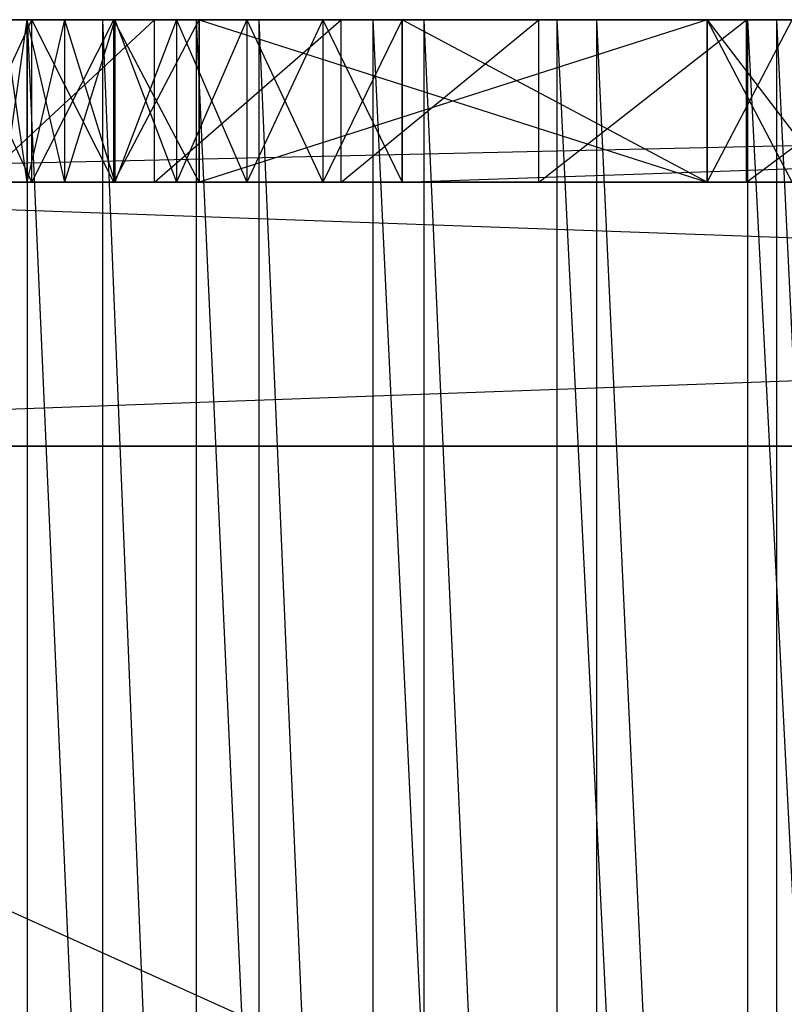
# Model space of a CAD drawing. Extents: x -125 to 125, y -143 to 0.
# Tile 294 of 406: x -13.58 to -9.82, y -4.85 to 0. Entities that reach past the tile are written whole.
import ezdxf

# ---------------------------------------------------------------- set-up
doc = ezdxf.new("R2010")
doc.units = 0
doc.header["$LTSCALE"] = 25.4
doc.layers.get('0').update_dxf_attribs({"linetype": 'CONTINUOUS'})

# ---------------------------------------------------------------- blocks, each defined once
blk = doc.blocks.new('NL2500027000_STL_3')
at = {"color": 0}
for p, q in [((-15.7602, 0, -12.3132), (13.3629, 0, -52.0889)), ((13.1142, 0, -51.7858), (-15.7602, 0, -12.3132)), ((-15.7602, 0, -12.3132), (12.0902, 0, -51.2384)), ((12.8111, 0, -51.5371), (-15.7602, 0, -12.3132)), ((13.1142, 0, -51.7858), (-15.7602, 0, -12.3132)), ((12.8111, 0, -51.5371), (-15.7602, 0, -12.3132)), ((12.4654, 0, -51.3522), (-15.7602, 0, -12.3132)), ((12.4654, 0, -51.3522), (-15.7602, 0, -12.3132)), ((-15.7602, 0, -12.3132), (12.0902, 0, -51.2384)), ((-12.9198, 0, -13.2411), (-15.7602, 0, -12.3132)), ((-12.9198, 0, -13.2411), (-15.7602, 0, -12.3132)), ((-12.0011, 0, -14.0792), (-15.7602, 0, -12.3132)), ((-12.0011, 0, -14.0792), (-15.7602, 0, -12.3132)), ((-15.7602, 0, -12.3132), (13.3629, 0, -52.0889)), ((-13.1142, 0, -51.7858), (-17.7, 0, -9.3118)), ((-17.7, 0, -9.3118), (-12.8111, 0, -51.5371)), ((-13.1142, 0, -51.7858), (-17.7, 0, -9.3118)), ((-13.3629, 0, -52.0889), (-17.7, 0, -9.3118)), ((-13.3629, 0, -52.0889), (-17.7, 0, -9.3118)), ((-13.5478, 0, -52.4346), (-17.7, 0, -9.3118)), ((-12.0902, 0, -51.2384), (-17.7, 0, -9.3118)), ((-12.0902, 0, -51.2384), (-17.7, 0, -9.3118)), ((-12.4654, 0, -51.3522), (-17.7, 0, -9.3118)), ((-12.4654, 0, -51.3522), (-17.7, 0, -9.3118)), ((-17.7, 0, -9.3118), (-12.8111, 0, -51.5371)), ((-17.7, 0, -78.2), (-13.1194, 0, -74.8087)), ((-12.7, 0, -74.85), (-17.7, 0, -78.2)), ((-13.5478, 0, -52.4346), (-17.7, 0, -9.3118)), ((-13.5228, 0, -74.6863), (-17.7, 0, -78.2)), ((-13.5228, 0, -74.6863), (-17.7, 0, -78.2)), ((-17.7, 0, -78.2), (-13.1194, 0, -74.8087)), ((-10.2, 0, -74.85), (-17.7, 0, -78.2)), ((-12.7, 0, -74.85), (-17.7, 0, -78.2)), ((-10.2, 0, -74.85), (-17.7, 0, -78.2)), ((-9.7806, 0, -74.8087), (-17.7, 0, -78.2)), ((-9.7806, 0, -74.8087), (-17.7, 0, -78.2)), ((17.7, 0, -78.2), (-17.7, 0, -78.2)), ((17.7, 0, -78.2), (-17.7, 0, -78.2)), ((17.7, 0, -78.2), (-17.7, -0.8, -78.2)), ((17.7, 0, -78.2), (-17.7, -0.8, -78.2)), ((-11.7, 0, -51.2), (-17.1135, 0, -10.3503)), ((-11.7, 0, -51.2), (-17.1135, 0, -10.3503)), ((-12.0902, 0, -51.2384), (-17.1135, 0, -10.3503)), ((-12.0902, 0, -51.2384), (-17.1135, 0, -10.3503)), ((12.0902, 0, -51.2384), (-16.4661, 0, -11.3519)), ((11.7, 0, -51.2), (-16.4661, 0, -11.3519)), ((12.0902, 0, -51.2384), (-16.4661, 0, -11.3519)), ((11.7, 0, -51.2), (-16.4661, 0, -11.3519)), ((-11.7, 0, -51.2), (-16.4661, 0, -11.3519)), ((-11.7, 0, -51.2), (-16.4661, 0, -11.3519)), ((-15.0821, 0, 13.135), (-13.1754, 0, 12.9869)), ((-15.0821, 0, 13.135), (-13.1754, 0, 12.9869)), ((-13.5456, 0, 14.7145), (-14.3357, 0, 13.9459)), ((-14.3357, 0, 13.9459), (-13.1754, 0, 12.9869)), ((-14.3357, 0, 13.9459), (-13.1754, 0, 12.9869)), ((-14.3357, 0, 13.9459), (-12.4053, 0, 13.7244)), ((-14.3357, 0, 13.9459), (-12.4053, 0, 13.7244)), ((-13.5456, 0, 14.7145), (-14.3357, 0, 13.9459)), ((-13.5478, 0, -66.8154), (-14.2203, 0, -71.1797)), ((-13.3629, 0, -67.1611), (-14.2203, 0, -71.1797)), ((-13.5478, 0, -66.8154), (-14.2203, 0, -71.1797)), ((-13.3629, 0, -67.1611), (-14.2203, 0, -71.1797)), ((-13.1142, 0, -67.4642), (-14.2203, 0, -71.1797)), ((-13.1142, 0, -67.4642), (-14.2203, 0, -71.1797)), ((-12.8111, 0, -67.7129), (-14.2203, 0, -71.1797)), ((-12.8111, 0, -67.7129), (-14.2203, 0, -71.1797)), ((-13.9017, 0, 12.2062), (-13.1754, 0, 12.9869)), ((-13.9017, 0, 12.2062), (-13.1754, 0, 12.9869)), ((-13.5228, 0, -70.7137), (-13.8945, 0, -70.9123)), ((-13.8945, 0, -70.9123), (-12.8111, 0, -67.7129)), ((-13.8945, 0, -70.9123), (-12.8111, 0, -67.7129)), ((-13.8945, 0, -74.4877), (-13.5228, 0, -74.6863)), ((-13.5228, -0.8, -70.7137), (-13.8945, 0, -70.9123)), ((-13.5228, 0, -70.7137), (-13.8945, 0, -70.9123)), ((-13.5228, -0.8, -70.7137), (-13.8945, 0, -70.9123)), ((-13.8945, -0.8, -74.4877), (-13.5228, 0, -74.6863)), ((-13.8945, 0, -74.4877), (-13.5228, 0, -74.6863)), ((-13.8945, -0.8, -74.4877), (-13.5228, 0, -74.6863)), ((-13.7801, 0, -12.3433), (-12.9198, 0, -13.2411)), ((-13.7801, -0.8, -12.3433), (-12.9198, 0, -13.2411)), ((-13.7801, 0, -12.3433), (-12.9198, 0, -13.2411)), ((-13.7801, -0.8, -12.3433), (-12.9198, 0, -13.2411)), ((-13.6616, 0, -66.4402), (-13.5478, 0, -66.8154)), ((-13.5478, 0, -52.4346), (-13.6616, 0, -52.8098)), ((-13.5478, 0, -66.8154), (-13.6616, -0.8, -66.4402)), ((-13.5478, 0, -66.8154), (-13.6616, -0.8, -66.4402)), ((-13.6616, 0, -66.4402), (-13.5478, 0, -66.8154)), ((-13.6616, 0, -52.8098), (-13.5478, -0.8, -52.4346)), ((-13.6616, 0, -52.8098), (-13.5478, -0.8, -52.4346)), ((-13.5478, 0, -52.4346), (-13.6616, 0, -52.8098)), ((-13.3629, 0, -52.0889), (-13.5478, 0, -52.4346)), ((-13.5478, 0, -66.8154), (-13.3629, 0, -67.1611)), ((-13.3629, 0, -67.1611), (-13.5478, -0.8, -66.8154)), ((-13.3629, 0, -67.1611), (-13.5478, -0.8, -66.8154)), ((-13.5478, 0, -66.8154), (-13.3629, 0, -67.1611)), ((-13.5478, 0, -66.8154), (-13.5478, -0.8, -66.8154)), ((-13.5478, 0, -66.8154), (-13.5478, -0.8, -66.8154)), ((-13.5478, 0, -52.4346), (-13.5478, -0.8, -52.4346)), ((-13.5478, 0, -52.4346), (-13.5478, -0.8, -52.4346)), ((-13.5478, 0, -52.4346), (-13.3629, -0.8, -52.0889)), ((-13.5478, 0, -52.4346), (-13.3629, -0.8, -52.0889)), ((-13.3629, 0, -52.0889), (-13.5478, 0, -52.4346)), ((-12.7145, 0, 15.4383), (-13.5456, 0, 14.7145)), ((-13.5456, 0, 14.7145), (-12.7145, -19, 15.4383)), ((-13.5456, 0, 14.7145), (-12.7145, -19, 15.4383)), ((-13.5456, 0, 14.7145), (-13.5456, -19, 14.7145)), ((-13.5456, 0, 14.7145), (-13.5456, -19, 14.7145)), ((-13.5456, 0, 14.7145), (-12.4053, 0, 13.7244)), ((-13.5456, 0, 14.7145), (-12.4053, 0, 13.7244)), ((-13.5456, 0, 14.7145), (-11.594, 0, 14.4163)), ((-13.5456, 0, 14.7145), (-11.594, 0, 14.4163)), ((-12.7145, 0, 15.4383), (-13.5456, 0, 14.7145)), ((-13.1194, 0, -70.5913), (-13.5228, 0, -70.7137)), ((-13.5228, 0, -70.7137), (-12.4654, 0, -67.8978)), ((-13.5228, 0, -70.7137), (-12.4654, 0, -67.8978)), ((-13.5228, 0, -70.7137), (-12.8111, 0, -67.7129)), ((-13.5228, 0, -70.7137), (-12.8111, 0, -67.7129)), ((-13.5228, 0, -74.6863), (-13.1194, 0, -74.8087)), ((-13.1194, -0.8, -70.5913), (-13.5228, 0, -70.7137)), ((-13.1194, 0, -70.5913), (-13.5228, 0, -70.7137)), ((-13.1194, -0.8, -70.5913), (-13.5228, 0, -70.7137)), ((-13.5228, -0.8, -70.7137), (-13.5228, 0, -70.7137)), ((-13.5228, -0.8, -70.7137), (-13.5228, 0, -70.7137)), ((-13.5228, -0.8, -74.6863), (-13.5228, 0, -74.6863)), ((-13.5228, -0.8, -74.6863), (-13.5228, 0, -74.6863)), ((-13.5228, -0.8, -74.6863), (-13.1194, 0, -74.8087)), ((-13.5228, 0, -74.6863), (-13.1194, 0, -74.8087)), ((-13.5228, -0.8, -74.6863), (-13.1194, 0, -74.8087)), ((-13.1142, 0, -51.7858), (-13.3629, 0, -52.0889)), ((-13.3629, 0, -67.1611), (-13.1142, 0, -67.4642)), ((-13.1142, 0, -67.4642), (-13.3629, -0.8, -67.1611)), ((-13.1142, 0, -67.4642), (-13.3629, -0.8, -67.1611)), ((-13.3629, 0, -67.1611), (-13.1142, 0, -67.4642)), ((-13.3629, 0, -67.1611), (-13.3629, -0.8, -67.1611)), ((-13.3629, 0, -67.1611), (-13.3629, -0.8, -67.1611)), ((-13.3629, 0, -52.0889), (-13.3629, -0.8, -52.0889)), ((-13.3629, 0, -52.0889), (-13.3629, -0.8, -52.0889)), ((-13.3629, 0, -52.0889), (-13.1142, -0.8, -51.7858)), ((-13.3629, 0, -52.0889), (-13.1142, -0.8, -51.7858)), ((-13.1142, 0, -51.7858), (-13.3629, 0, -52.0889)), ((-13.1754, 0, 12.9869), (-13.1754, -19, 12.9869)), ((-13.1754, 0, 12.9869), (-13.1754, -19, 12.9869)), ((-13.1754, 0, 12.9869), (-12.4053, -19, 13.7244)), ((-13.1754, 0, 12.9869), (-12.4053, -19, 13.7244)), ((-13.1754, 0, 12.9869), (-12.4053, 0, 13.7244)), ((-13.1754, 0, 12.9869), (-12.4053, 0, 13.7244)), ((-13.1194, 0, -74.8087), (-12.7, 0, -74.85)), ((-12.7, 0, -70.55), (-13.1194, 0, -70.5913)), ((-13.1194, 0, -70.5913), (-12.4654, 0, -67.8978)), ((-13.1194, 0, -70.5913), (-12.4654, 0, -67.8978)), ((-12.7, -0.8, -70.55), (-13.1194, 0, -70.5913)), ((-12.7, 0, -70.55), (-13.1194, 0, -70.5913)), ((-12.7, -0.8, -70.55), (-13.1194, 0, -70.5913)), ((-13.1194, -0.8, -70.5913), (-13.1194, 0, -70.5913)), ((-13.1194, -0.8, -70.5913), (-13.1194, 0, -70.5913)), ((-13.1194, -0.8, -74.8087), (-13.1194, 0, -74.8087)), ((-13.1194, -0.8, -74.8087), (-13.1194, 0, -74.8087)), ((-13.1194, -0.8, -74.8087), (-12.7, 0, -74.85)), ((-13.1194, 0, -74.8087), (-12.7, 0, -74.85)), ((-13.1194, -0.8, -74.8087), (-12.7, 0, -74.85)), ((-12.8111, 0, -51.5371), (-13.1142, 0, -51.7858)), ((-13.1142, 0, -67.4642), (-12.8111, 0, -67.7129)), ((-12.8111, 0, -67.7129), (-13.1142, -0.8, -67.4642)), ((-12.8111, 0, -67.7129), (-13.1142, -0.8, -67.4642)), ((-13.1142, 0, -67.4642), (-12.8111, 0, -67.7129)), ((-13.1142, 0, -67.4642), (-13.1142, -0.8, -67.4642)), ((-13.1142, 0, -67.4642), (-13.1142, -0.8, -67.4642)), ((-13.1142, 0, -51.7858), (-13.1142, -0.8, -51.7858)), ((-13.1142, 0, -51.7858), (-13.1142, -0.8, -51.7858)), ((-13.1142, 0, -51.7858), (-12.8111, -0.8, -51.5371)), ((-13.1142, 0, -51.7858), (-12.8111, -0.8, -51.5371)), ((-12.8111, 0, -51.5371), (-13.1142, 0, -51.7858)), ((-12.9198, 0, -13.2411), (-12.0011, 0, -14.0792)), ((-12.9198, -0.8, -13.2411), (-12.9198, 0, -13.2411)), ((-12.9198, -0.8, -13.2411), (-12.9198, 0, -13.2411)), ((-12.9198, -0.8, -13.2411), (-12.0011, 0, -14.0792)), ((-12.9198, 0, -13.2411), (-12.0011, 0, -14.0792)), ((-12.9198, -0.8, -13.2411), (-12.0011, 0, -14.0792)), ((-12.4654, 0, -51.3522), (-12.8111, 0, -51.5371)), ((-12.8111, 0, -67.7129), (-12.4654, 0, -67.8978)), ((-12.4654, 0, -67.8978), (-12.8111, -0.8, -67.7129)), ((-12.4654, 0, -67.8978), (-12.8111, -0.8, -67.7129)), ((-12.8111, 0, -67.7129), (-12.4654, 0, -67.8978)), ((-12.8111, 0, -67.7129), (-12.8111, -0.8, -67.7129)), ((-12.8111, 0, -67.7129), (-12.8111, -0.8, -67.7129)), ((-12.8111, 0, -51.5371), (-12.8111, -0.8, -51.5371)), ((-12.8111, 0, -51.5371), (-12.8111, -0.8, -51.5371)), ((-12.8111, 0, -51.5371), (-12.4654, -0.8, -51.3522)), ((-12.8111, 0, -51.5371), (-12.4654, -0.8, -51.3522)), ((-12.4654, 0, -51.3522), (-12.8111, 0, -51.5371)), ((-11.8447, 0, 16.1153), (-12.7145, 0, 15.4383)), ((-12.7145, 0, 15.4383), (-11.8447, -19, 16.1153)), ((-12.7145, 0, 15.4383), (-11.8447, -19, 16.1153)), ((-12.7145, 0, 15.4383), (-12.7145, -19, 15.4383)), ((-12.7145, 0, 15.4383), (-12.7145, -19, 15.4383)), ((-12.7145, 0, 15.4383), (-11.594, 0, 14.4163)), ((-12.7145, 0, 15.4383), (-11.594, 0, 14.4163)), ((-12.7145, 0, 15.4383), (-10.7442, 0, 15.0603)), ((-12.7145, 0, 15.4383), (-10.7442, 0, 15.0603)), ((-11.8447, 0, 16.1153), (-12.7145, 0, 15.4383)), ((-12.4654, 0, -67.8978), (-12.7, 0, -70.55)), ((-12.7, 0, -74.85), (-10.2, 0, -74.85)), ((-12.0902, 0, -68.0116), (-12.7, 0, -70.55)), ((-12.4654, 0, -67.8978), (-12.7, 0, -70.55)), ((-12.0902, 0, -68.0116), (-12.7, 0, -70.55)), ((-11.7, 0, -68.05), (-12.7, 0, -70.55)), ((-11.7, 0, -68.05), (-12.7, 0, -70.55)), ((-10.2, 0, -70.55), (-12.7, 0, -70.55)), ((-12.7, 0, -70.55), (-12.7, -0.8, -70.55)), ((-12.7, -0.8, -74.85), (-12.7, 0, -74.85)), ((-10.2, 0, -70.55), (-12.7, 0, -70.55)), ((-10.2, 0, -70.55), (-12.7, -0.8, -70.55)), ((-12.7, 0, -70.55), (-12.7, -0.8, -70.55)), ((-10.2, 0, -70.55), (-12.7, -0.8, -70.55)), ((-12.7, 0, -74.85), (-10.2, 0, -74.85)), ((-12.7, 0, -74.85), (-10.2, -0.8, -74.85)), ((-12.7, 0, -74.85), (-10.2, -0.8, -74.85)), ((-12.7, -0.8, -74.85), (-12.7, 0, -74.85)), ((-12.0902, 0, -51.2384), (-12.4654, 0, -51.3522)), ((-12.4654, 0, -67.8978), (-12.0902, 0, -68.0116)), ((-12.0902, 0, -68.0116), (-12.4654, -0.8, -67.8978)), ((-12.0902, 0, -68.0116), (-12.4654, -0.8, -67.8978)), ((-12.4654, 0, -67.8978), (-12.0902, 0, -68.0116)), ((-12.4654, 0, -67.8978), (-12.4654, -0.8, -67.8978)), ((-12.4654, 0, -67.8978), (-12.4654, -0.8, -67.8978)), ((-12.4654, 0, -51.3522), (-12.4654, -0.8, -51.3522)), ((-12.4654, 0, -51.3522), (-12.4654, -0.8, -51.3522)), ((-12.4654, 0, -51.3522), (-12.0902, -0.8, -51.2384)), ((-12.4654, 0, -51.3522), (-12.0902, -0.8, -51.2384)), ((-12.0902, 0, -51.2384), (-12.4654, 0, -51.3522)), ((-12.4053, 0, 13.7244), (-12.4053, -19, 13.7244)), ((-12.4053, 0, 13.7244), (-12.4053, -19, 13.7244)), ((-12.4053, 0, 13.7244), (-11.594, -19, 14.4163)), ((-12.4053, 0, 13.7244), (-11.594, -19, 14.4163)), ((-12.4053, 0, 13.7244), (-11.594, 0, 14.4163)), ((-12.4053, 0, 13.7244), (-11.594, 0, 14.4163)), ((-11.7, 0, -51.2), (-12.0902, 0, -51.2384)), ((-12.0902, 0, -68.0116), (-11.7, 0, -68.05)), ((-11.7, 0, -68.05), (-12.0902, -0.8, -68.0116)), ((-11.7, 0, -68.05), (-12.0902, -0.8, -68.0116)), ((-12.0902, 0, -68.0116), (-11.7, 0, -68.05)), ((-12.0902, 0, -68.0116), (-12.0902, -0.8, -68.0116)), ((-12.0902, 0, -68.0116), (-12.0902, -0.8, -68.0116)), ((-12.0902, 0, -51.2384), (-12.0902, -0.8, -51.2384)), ((-12.0902, 0, -51.2384), (-12.0902, -0.8, -51.2384)), ((-12.0902, 0, -51.2384), (-11.7, -0.8, -51.2)), ((-12.0902, 0, -51.2384), (-11.7, -0.8, -51.2)), ((-11.7, 0, -51.2), (-12.0902, 0, -51.2384)), ((-12.0011, 0, -14.0792), (13.3629, 0, -52.0889)), ((-12.0011, 0, -14.0792), (13.3629, 0, -52.0889)), ((-12.0011, 0, -14.0792), (-11.0282, 0, -14.8535)), ((-12.0011, -0.8, -14.0792), (-12.0011, 0, -14.0792)), ((-12.0011, -0.8, -14.0792), (-12.0011, 0, -14.0792)), ((-12.0011, -0.8, -14.0792), (-11.0282, 0, -14.8535)), ((-12.0011, 0, -14.0792), (-11.0282, 0, -14.8535)), ((-12.0011, -0.8, -14.0792), (-11.0282, 0, -14.8535)), ((-10.939, 0, 16.7433), (-11.8447, 0, 16.1153)), ((-11.8447, 0, 16.1153), (-10.939, -19, 16.7433)), ((-11.8447, 0, 16.1153), (-10.939, -19, 16.7433)), ((-11.8447, 0, 16.1153), (-11.8447, -19, 16.1153)), ((-11.8447, 0, 16.1153), (-11.8447, -19, 16.1153)), ((-11.8447, 0, 16.1153), (-10.7442, 0, 15.0603)), ((-11.8447, 0, 16.1153), (-10.7442, 0, 15.0603)), ((-11.8447, 0, 16.1153), (-9.8587, 0, 15.6543)), ((-11.8447, 0, 16.1153), (-9.8587, 0, 15.6543)), ((-10.939, 0, 16.7433), (-11.8447, 0, 16.1153)), ((11.7, 0, -51.2), (-11.7, 0, -51.2)), ((-11.7, 0, -68.05), (-10.2, 0, -70.55)), ((-11.7, 0, -68.05), (-10.2, 0, -70.55)), ((-11.7, 0, -68.05), (-10.2, 0, -68.05)), ((-11.7, -0.8, -51.2), (11.7, 0, -51.2)), ((-11.7, -0.8, -51.2), (11.7, 0, -51.2)), ((-11.7, -0.8, -51.2), (-11.7, 0, -51.2)), ((11.7, 0, -51.2), (-11.7, 0, -51.2)), ((-10.2, -0.8, -68.05), (-11.7, 0, -68.05)), ((-11.7, 0, -68.05), (-11.7, -0.8, -68.05)), ((-10.2, -0.8, -68.05), (-11.7, 0, -68.05)), ((-11.7, 0, -68.05), (-10.2, 0, -68.05)), ((-11.7, 0, -68.05), (-11.7, -0.8, -68.05)), ((-11.7, -0.8, -51.2), (-11.7, 0, -51.2)), ((-11.594, 0, 14.4163), (-11.594, -19, 14.4163)), ((-11.594, 0, 14.4163), (-11.594, -19, 14.4163)), ((-11.594, 0, 14.4163), (-10.7442, -19, 15.0603)), ((-11.594, 0, 14.4163), (-10.7442, -19, 15.0603)), ((-11.594, 0, 14.4163), (-10.7442, 0, 15.0603)), ((-11.594, 0, 14.4163), (-10.7442, 0, 15.0603)), ((-11.0282, 0, -14.8535), (13.3629, 0, -52.0889)), ((-11.0282, 0, -14.8535), (13.3629, 0, -52.0889)), ((-11.0282, 0, -14.8535), (-10.0055, 0, -15.5608)), ((-11.0282, -0.8, -14.8535), (-11.0282, 0, -14.8535)), ((-11.0282, -0.8, -14.8535), (-11.0282, 0, -14.8535)), ((-11.0282, -0.8, -14.8535), (-10.0055, 0, -15.5608)), ((-11.0282, 0, -14.8535), (-10.0055, 0, -15.5608)), ((-11.0282, -0.8, -14.8535), (-10.0055, 0, -15.5608)), ((-10, 0, 17.3205), (-10.939, 0, 16.7433)), ((-10.939, 0, 16.7433), (-10, -19, 17.3205)), ((-10.939, 0, 16.7433), (-10, -19, 17.3205)), ((-10.939, 0, 16.7433), (-10.939, -19, 16.7433)), ((-10.939, 0, 16.7433), (-10.939, -19, 16.7433)), ((-10.939, 0, 16.7433), (-9.8587, 0, 15.6543)), ((-10.939, 0, 16.7433), (-9.8587, 0, 15.6543)), ((-10.939, 0, 16.7433), (-8.9405, 0, 16.1962)), ((-10.939, 0, 16.7433), (-8.9405, 0, 16.1962)), ((-10, 0, 17.3205), (-10.939, 0, 16.7433)), ((-10.7442, 0, 15.0603), (-10.7442, -19, 15.0603)), ((-10.7442, 0, 15.0603), (-10.7442, -19, 15.0603)), ((-10.7442, 0, 15.0603), (-9.8587, -19, 15.6543)), ((-10.7442, 0, 15.0603), (-9.8587, -19, 15.6543)), ((-10.7442, 0, 15.0603), (-9.8587, 0, 15.6543)), ((-10.7442, 0, 15.0603), (-9.8587, 0, 15.6543)), ((-10.2, 0, -74.85), (-9.7806, 0, -74.8087)), ((-10.2, 0, -68.05), (-10.2, 0, -70.55)), ((-10.2, 0, -68.05), (-10.2, 0, -70.55)), ((-10.2, 0, -68.05), (-9.7806, 0, -70.5913)), ((-9.7806, 0, -70.5913), (-10.2, 0, -70.55)), ((-10.2, 0, -68.05), (-9.7806, 0, -70.5913)), ((-10.2, 0, -68.05), (-9.5893, 0, -68.0903)), ((-10.2, 0, -70.55), (-10.2, -0.8, -70.55)), ((-10.2, 0, -74.85), (-10.2, -0.8, -74.85)), ((-10.2, -0.8, -74.85), (-9.7806, 0, -74.8087)), ((-10.2, 0, -74.85), (-9.7806, 0, -74.8087)), ((-10.2, -0.8, -74.85), (-9.7806, 0, -74.8087)), ((-9.7806, -0.8, -70.5913), (-10.2, 0, -70.55)), ((-9.7806, 0, -70.5913), (-10.2, 0, -70.55)), ((-9.7806, -0.8, -70.5913), (-10.2, 0, -70.55)), ((-10.2, 0, -70.55), (-10.2, -0.8, -70.55)), ((-10.2, 0, -74.85), (-10.2, -0.8, -74.85)), ((-10.2, -0.8, -68.05), (-10.2, 0, -68.05)), ((-10.2, 0, -68.05), (-9.5893, 0, -68.0903)), ((-10.2, 0, -68.05), (-9.5893, -0.8, -68.0903)), ((-10.2, 0, -68.05), (-9.5893, -0.8, -68.0903)), ((-10.2, -0.8, -68.05), (-10.2, 0, -68.05)), ((-10.0055, 0, -15.5608), (-8.9376, 0, -16.1978)), ((13.3629, 0, -52.0889), (-10.0055, 0, -15.5608)), ((13.3629, 0, -52.0889), (-10.0055, 0, -15.5608)), ((-10.0055, -0.8, -15.5608), (-10.0055, 0, -15.5608)), ((-10.0055, -0.8, -15.5608), (-10.0055, 0, -15.5608)), ((-10.0055, -0.8, -15.5608), (-8.9376, 0, -16.1978)), ((-10.0055, 0, -15.5608), (-8.9376, 0, -16.1978)), ((-10.0055, -0.8, -15.5608), (-8.9376, 0, -16.1978)), ((-9.0307, 0, 17.8451), (-10, 0, 17.3205)), ((-10, 0, 17.3205), (-9.0307, -19, 17.8451)), ((-10, 0, 17.3205), (-9.0307, -19, 17.8451)), ((-10, 0, 17.3205), (-10, -19, 17.3205)), ((-10, 0, 17.3205), (-10, -19, 17.3205)), ((-10, 0, 17.3205), (-8.9405, 0, 16.1962)), ((-10, 0, 17.3205), (-8.9405, 0, 16.1962)), ((-10, 0, 17.3205), (-7.9925, 0, 16.6844)), ((-10, 0, 17.3205), (-7.9925, 0, 16.6844)), ((-9.0307, 0, 17.8451), (-10, 0, 17.3205)), ((-9.8587, 0, 15.6543), (-9.8587, -19, 15.6543)), ((-9.8587, 0, 15.6543), (-9.8587, -19, 15.6543)), ((-9.8587, 0, 15.6543), (-8.9405, -19, 16.1962)), ((-9.8587, 0, 15.6543), (-8.9405, -19, 16.1962)), ((-9.8587, 0, 15.6543), (-8.9405, 0, 16.1962)), ((-9.8587, 0, 15.6543), (-8.9405, 0, 16.1962)), ((-18.7, -2.1, -77.2), (17.4, -0.8, -77.2)), ((-18.7, -2.1, -77.2), (17.4, -0.8, -77.2)), ((-13.1194, -0.8, -74.8087), (-17.7, -0.8, -78.2)), ((-17.7, -0.8, -78.2), (-12.7, -0.8, -74.85)), ((-9.7806, -0.8, -74.8087), (-17.7, -0.8, -78.2)), ((-17.7, -0.8, -78.2), (17.7, -0.8, -78.2)), ((-9.7806, -0.8, -74.8087), (-17.7, -0.8, -78.2)), ((-10.2, -0.8, -74.85), (-17.7, -0.8, -78.2)), ((-10.2, -0.8, -74.85), (-17.7, -0.8, -78.2)), ((-17.7, -0.8, -78.2), (-12.7, -0.8, -74.85)), ((-13.5228, -0.8, -74.6863), (-17.7, -0.8, -78.2)), ((-13.1194, -0.8, -74.8087), (-17.7, -0.8, -78.2)), ((-13.5228, -0.8, -74.6863), (-17.7, -0.8, -78.2)), ((-17.7, -0.8, -78.2), (17.7, -0.8, -78.2)), ((17.4, -0.8, -78.2), (-17.4, -0.8, -78.2)), ((-17.4, -0.8, -78.2), (17.4, -0.8, -77.2)), ((-17.4, -0.8, -78.2), (17.4, -0.8, -77.2)), ((-17.4, -0.8, -77.2), (17.4, -0.8, -77.2)), ((-17.4, -0.8, -78.2), (18.7, -2.1, -78.2)), ((-17.4, -0.8, -78.2), (18.7, -2.1, -78.2)), ((17.4, -0.8, -78.2), (-17.4, -0.8, -78.2)), ((-17.4, -0.8, -77.2), (17.4, -0.8, -77.2)), ((-15.7602, -0.8, -12.3132), (-12.9198, -0.8, -13.2411)), ((-15.7602, -0.8, -12.3132), (-12.9198, -0.8, -13.2411)), ((-14.2203, -0.8, -71.1797), (-13.5478, -0.8, -66.8154)), ((-14.2203, -0.8, -71.1797), (-13.5478, -0.8, -66.8154)), ((-14.2203, -0.8, -71.1797), (-13.3629, -0.8, -67.1611)), ((-12.8111, -0.8, -67.7129), (-14.2203, -0.8, -71.1797)), ((-12.8111, -0.8, -67.7129), (-14.2203, -0.8, -71.1797)), ((-13.1142, -0.8, -67.4642), (-14.2203, -0.8, -71.1797)), ((-13.1142, -0.8, -67.4642), (-14.2203, -0.8, -71.1797)), ((-14.2203, -0.8, -71.1797), (-13.3629, -0.8, -67.1611)), ((-12.4654, -0.8, -67.8978), (-13.8945, -0.8, -70.9123)), ((-13.8945, -0.8, -70.9123), (-13.5228, -0.8, -70.7137)), ((-12.4654, -0.8, -67.8978), (-13.8945, -0.8, -70.9123)), ((-12.8111, -0.8, -67.7129), (-13.8945, -0.8, -70.9123)), ((-12.8111, -0.8, -67.7129), (-13.8945, -0.8, -70.9123)), ((-13.5228, -0.8, -74.6863), (-13.8945, -0.8, -74.4877)), ((-13.8945, -0.8, -70.9123), (-13.5228, -0.8, -70.7137)), ((-13.5228, -0.8, -74.6863), (-13.8945, -0.8, -74.4877)), ((-12.9198, -0.8, -13.2411), (-13.7801, -0.8, -12.3433)), ((-12.9198, -0.8, -13.2411), (-13.7801, -0.8, -12.3433)), ((-13.5478, -0.8, -66.8154), (-13.6616, -0.8, -66.4402)), ((-13.6616, -0.8, -52.8098), (-7.8293, -0.8, -16.7616)), ((-8.9376, -0.8, -16.1978), (-13.6616, -0.8, -52.8098)), ((-5.5117, -0.8, -17.6599), (-13.6616, -0.8, -52.8098)), ((-13.6616, -0.8, -52.8098), (-13.5478, -0.8, -52.4346)), ((-5.5117, -0.8, -17.6599), (-13.6616, -0.8, -52.8098)), ((-6.6856, -0.8, -17.2497), (-13.6616, -0.8, -52.8098)), ((-6.6856, -0.8, -17.2497), (-13.6616, -0.8, -52.8098)), ((-13.6616, -0.8, -52.8098), (-7.8293, -0.8, -16.7616)), ((-10.0055, -0.8, -15.5608), (-13.6616, -0.8, -52.8098)), ((-8.9376, -0.8, -16.1978), (-13.6616, -0.8, -52.8098)), ((-10.0055, -0.8, -15.5608), (-13.6616, -0.8, -52.8098)), ((-11.0282, -0.8, -14.8535), (-13.6616, -0.8, -52.8098)), ((-11.0282, -0.8, -14.8535), (-13.6616, -0.8, -52.8098)), ((-12.0011, -0.8, -14.0792), (-13.6616, -0.8, -52.8098)), ((-12.9198, -0.8, -13.2411), (-13.6616, -0.8, -52.8098)), ((-12.0011, -0.8, -14.0792), (-13.6616, -0.8, -52.8098)), ((-12.9198, -0.8, -13.2411), (-13.6616, -0.8, -52.8098)), ((-13.5478, -0.8, -66.8154), (-13.6616, -0.8, -66.4402)), ((-13.6616, -0.8, -52.8098), (-13.5478, -0.8, -52.4346)), ((-13.3629, -0.8, -67.1611), (-13.5478, -0.8, -66.8154)), ((-13.5478, -0.8, -52.4346), (1.8624, -0.8, -18.406)), ((0.6217, -0.8, -18.4895), (-13.5478, -0.8, -52.4346)), ((-0.6217, -0.8, -18.4895), (-13.5478, -0.8, -52.4346)), ((0.6217, -0.8, -18.4895), (-13.5478, -0.8, -52.4346)), ((-0.6217, -0.8, -18.4895), (-13.5478, -0.8, -52.4346)), ((-1.8624, -0.8, -18.406), (-13.5478, -0.8, -52.4346)), ((-1.8624, -0.8, -18.406), (-13.5478, -0.8, -52.4346)), ((-3.0947, -0.8, -18.2393), (-13.5478, -0.8, -52.4346)), ((4.3129, -0.8, -17.9902), (-13.5478, -0.8, -52.4346)), ((-13.5478, -0.8, -52.4346), (-13.3629, -0.8, -52.0889)), ((4.3129, -0.8, -17.9902), (-13.5478, -0.8, -52.4346)), ((3.0947, -0.8, -18.2393), (-13.5478, -0.8, -52.4346)), ((3.0947, -0.8, -18.2393), (-13.5478, -0.8, -52.4346)), ((-13.5478, -0.8, -52.4346), (1.8624, -0.8, -18.406)), ((-4.3129, -0.8, -17.9902), (-13.5478, -0.8, -52.4346)), ((-3.0947, -0.8, -18.2393), (-13.5478, -0.8, -52.4346)), ((-4.3129, -0.8, -17.9902), (-13.5478, -0.8, -52.4346)), ((-5.5117, -0.8, -17.6599), (-13.5478, -0.8, -52.4346)), ((-5.5117, -0.8, -17.6599), (-13.5478, -0.8, -52.4346)), ((-13.3629, -0.8, -67.1611), (-13.5478, -0.8, -66.8154)), ((-13.5478, -0.8, -52.4346), (-13.3629, -0.8, -52.0889)), ((-12.4654, -0.8, -67.8978), (-13.5228, -0.8, -70.7137)), ((-13.5228, -0.8, -70.7137), (-13.1194, -0.8, -70.5913)), ((-12.4654, -0.8, -67.8978), (-13.5228, -0.8, -70.7137)), ((-13.1194, -0.8, -74.8087), (-13.5228, -0.8, -74.6863)), ((-13.5228, -0.8, -70.7137), (-13.1194, -0.8, -70.5913)), ((-13.1194, -0.8, -74.8087), (-13.5228, -0.8, -74.6863)), ((-13.3629, -0.8, -52.0889), (10.6637, -0.8, -20.8772)), ((10.8623, -0.8, -20.5055), (-13.3629, -0.8, -52.0889)), ((10.5, -0.8, -21.7), (-13.3629, -0.8, -52.0889)), ((-13.3629, -0.8, -52.0889), (-13.1142, -0.8, -51.7858)), ((10.5, -0.8, -21.7), (-13.3629, -0.8, -52.0889)), ((10.5413, -0.8, -21.2806), (-13.3629, -0.8, -52.0889)), ((10.5413, -0.8, -21.2806), (-13.3629, -0.8, -52.0889)), ((-13.3629, -0.8, -52.0889), (10.6637, -0.8, -20.8772)), ((-13.1142, -0.8, -67.4642), (-13.3629, -0.8, -67.1611)), ((15.7602, -0.8, -12.3132), (-13.3629, -0.8, -52.0889)), ((10.8623, -0.8, -20.5055), (-13.3629, -0.8, -52.0889)), ((15.7602, -0.8, -12.3132), (-13.3629, -0.8, -52.0889)), ((14.5782, -0.8, -11.3897), (-13.3629, -0.8, -52.0889)), ((14.5782, -0.8, -11.3897), (-13.3629, -0.8, -52.0889)), ((13.7801, -0.8, -12.3433), (-13.3629, -0.8, -52.0889)), ((12.9198, -0.8, -13.2411), (-13.3629, -0.8, -52.0889)), ((13.7801, -0.8, -12.3433), (-13.3629, -0.8, -52.0889)), ((12.9198, -0.8, -13.2411), (-13.3629, -0.8, -52.0889)), ((12.0011, -0.8, -14.0792), (-13.3629, -0.8, -52.0889)), ((12.0011, -0.8, -14.0792), (-13.3629, -0.8, -52.0889)), ((11.0282, -0.8, -14.8535), (-13.3629, -0.8, -52.0889)), ((10.0055, -0.8, -15.5608), (-13.3629, -0.8, -52.0889)), ((11.0282, -0.8, -14.8535), (-13.3629, -0.8, -52.0889)), ((10.0055, -0.8, -15.5608), (-13.3629, -0.8, -52.0889)), ((8.9376, -0.8, -16.1978), (-13.3629, -0.8, -52.0889)), ((8.9376, -0.8, -16.1978), (-13.3629, -0.8, -52.0889)), ((7.8293, -0.8, -16.7616), (-13.3629, -0.8, -52.0889)), ((-13.3629, -0.8, -52.0889), (4.3129, -0.8, -17.9902)), ((6.6856, -0.8, -17.2497), (-13.3629, -0.8, -52.0889)), ((7.8293, -0.8, -16.7616), (-13.3629, -0.8, -52.0889)), ((6.6856, -0.8, -17.2497), (-13.3629, -0.8, -52.0889)), ((5.5117, -0.8, -17.6599), (-13.3629, -0.8, -52.0889)), ((5.5117, -0.8, -17.6599), (-13.3629, -0.8, -52.0889)), ((-13.3629, -0.8, -52.0889), (4.3129, -0.8, -17.9902)), ((-13.1142, -0.8, -67.4642), (-13.3629, -0.8, -67.1611)), ((-13.3629, -0.8, -52.0889), (-13.1142, -0.8, -51.7858)), ((-12.7, -0.8, -74.85), (-13.1194, -0.8, -74.8087)), ((-12.0902, -0.8, -68.0116), (-13.1194, -0.8, -70.5913)), ((-13.1194, -0.8, -70.5913), (-12.7, -0.8, -70.55)), ((-12.0902, -0.8, -68.0116), (-13.1194, -0.8, -70.5913)), ((-12.4654, -0.8, -67.8978), (-13.1194, -0.8, -70.5913)), ((-12.4654, -0.8, -67.8978), (-13.1194, -0.8, -70.5913)), ((-13.1194, -0.8, -70.5913), (-12.7, -0.8, -70.55)), ((-12.7, -0.8, -74.85), (-13.1194, -0.8, -74.8087)), ((13.0694, -0.8, -26.3087), (-13.1142, -0.8, -51.7858)), ((-13.1142, -0.8, -51.7858), (13.4728, -0.8, -26.1863)), ((13.0694, -0.8, -26.3087), (-13.1142, -0.8, -51.7858)), ((12.65, -0.8, -26.35), (-13.1142, -0.8, -51.7858)), ((12.65, -0.8, -26.35), (-13.1142, -0.8, -51.7858)), ((12.2306, -0.8, -26.3087), (-13.1142, -0.8, -51.7858)), ((14.1703, -0.8, -25.7203), (-13.1142, -0.8, -51.7858)), ((-13.1142, -0.8, -51.7858), (-12.8111, -0.8, -51.5371)), ((14.1703, -0.8, -25.7203), (-13.1142, -0.8, -51.7858)), ((13.8445, -0.8, -25.9877), (-13.1142, -0.8, -51.7858)), ((13.8445, -0.8, -25.9877), (-13.1142, -0.8, -51.7858)), ((-13.1142, -0.8, -51.7858), (13.4728, -0.8, -26.1863)), ((11.8272, -0.8, -26.1863), (-13.1142, -0.8, -51.7858)), ((12.2306, -0.8, -26.3087), (-13.1142, -0.8, -51.7858)), ((11.8272, -0.8, -26.1863), (-13.1142, -0.8, -51.7858)), ((11.4555, -0.8, -25.9877), (-13.1142, -0.8, -51.7858)), ((11.4555, -0.8, -25.9877), (-13.1142, -0.8, -51.7858)), ((11.1297, -0.8, -25.7203), (-13.1142, -0.8, -51.7858)), ((10.8623, -0.8, -25.3945), (-13.1142, -0.8, -51.7858)), ((11.1297, -0.8, -25.7203), (-13.1142, -0.8, -51.7858)), ((10.8623, -0.8, -25.3945), (-13.1142, -0.8, -51.7858)), ((10.6637, -0.8, -25.0228), (-13.1142, -0.8, -51.7858)), ((10.6637, -0.8, -25.0228), (-13.1142, -0.8, -51.7858)), ((10.5413, -0.8, -24.6194), (-13.1142, -0.8, -51.7858)), ((10.5, -0.8, -24.2), (-13.1142, -0.8, -51.7858)), ((10.5413, -0.8, -24.6194), (-13.1142, -0.8, -51.7858)), ((10.5, -0.8, -24.2), (-13.1142, -0.8, -51.7858)), ((10.5, -0.8, -21.7), (-13.1142, -0.8, -51.7858)), ((10.5, -0.8, -21.7), (-13.1142, -0.8, -51.7858)), ((-12.8111, -0.8, -67.7129), (-13.1142, -0.8, -67.4642)), ((-12.8111, -0.8, -67.7129), (-13.1142, -0.8, -67.4642)), ((-13.1142, -0.8, -51.7858), (-12.8111, -0.8, -51.5371)), ((-12.0011, -0.8, -14.0792), (-12.9198, -0.8, -13.2411)), ((-12.0011, -0.8, -14.0792), (-12.9198, -0.8, -13.2411)), ((14.1703, -0.8, -25.7203), (-12.8111, -0.8, -51.5371)), ((-12.8111, -0.8, -51.5371), (-12.4654, -0.8, -51.3522)), ((14.1703, -0.8, -25.7203), (-12.8111, -0.8, -51.5371)), ((-12.4654, -0.8, -67.8978), (-12.8111, -0.8, -67.7129)), ((-12.4654, -0.8, -67.8978), (-12.8111, -0.8, -67.7129)), ((-12.8111, -0.8, -51.5371), (-12.4654, -0.8, -51.3522)), ((-12.7, -0.8, -70.55), (-12.0902, -0.8, -68.0116)), ((-10.2, -0.8, -74.85), (-12.7, -0.8, -74.85)), ((-10.2, -0.8, -68.05), (-12.7, -0.8, -70.55)), ((-12.7, -0.8, -70.55), (-10.2, -0.8, -70.55)), ((-10.2, -0.8, -68.05), (-12.7, -0.8, -70.55)), ((-11.7, -0.8, -68.05), (-12.7, -0.8, -70.55)), ((-11.7, -0.8, -68.05), (-12.7, -0.8, -70.55)), ((-12.7, -0.8, -70.55), (-12.0902, -0.8, -68.0116)), ((-12.7, -0.8, -70.55), (-10.2, -0.8, -70.55)), ((-10.2, -0.8, -74.85), (-12.7, -0.8, -74.85)), ((-12.4654, -0.8, -51.3522), (-12.0902, -0.8, -51.2384)), ((14.1703, -0.8, -25.7203), (-12.4654, -0.8, -51.3522)), ((14.1703, -0.8, -25.7203), (-12.4654, -0.8, -51.3522)), ((-12.0902, -0.8, -68.0116), (-12.4654, -0.8, -67.8978)), ((-12.0902, -0.8, -68.0116), (-12.4654, -0.8, -67.8978)), ((-12.4654, -0.8, -51.3522), (-12.0902, -0.8, -51.2384)), ((-12.0902, -0.8, -51.2384), (14.1703, -0.8, -25.7203)), ((-12.0902, -0.8, -51.2384), (-11.7, -0.8, -51.2)), ((-12.0902, -0.8, -51.2384), (14.1703, -0.8, -25.7203)), ((-11.7, -0.8, -68.05), (-12.0902, -0.8, -68.0116)), ((-11.7, -0.8, -68.05), (-12.0902, -0.8, -68.0116)), ((-12.0902, -0.8, -51.2384), (-11.7, -0.8, -51.2)), ((-11.0282, -0.8, -14.8535), (-12.0011, -0.8, -14.0792)), ((-11.0282, -0.8, -14.8535), (-12.0011, -0.8, -14.0792)), ((-11.7, -0.8, -51.2), (14.1703, -0.8, -25.7203)), ((-11.7, -0.8, -51.2), (14.1703, -0.8, -25.7203)), ((-11.7, -0.8, -51.2), (11.7, -0.8, -51.2)), ((-10.2, -0.8, -68.05), (-11.7, -0.8, -68.05)), ((-11.7, -0.8, -51.2), (11.7, -0.8, -51.2)), ((-10.2, -0.8, -68.05), (-11.7, -0.8, -68.05)), ((-10.0055, -0.8, -15.5608), (-11.0282, -0.8, -14.8535)), ((-10.0055, -0.8, -15.5608), (-11.0282, -0.8, -14.8535)), ((-9.7806, -0.8, -74.8087), (-10.2, -0.8, -74.85)), ((-9.5893, -0.8, -68.0903), (-10.2, -0.8, -70.55)), ((-10.2, -0.8, -70.55), (-9.7806, -0.8, -70.5913)), ((-9.5893, -0.8, -68.0903), (-10.2, -0.8, -70.55)), ((-9.5893, -0.8, -68.0903), (-10.2, -0.8, -68.05)), ((-10.2, -0.8, -68.05), (-10.2, -0.8, -70.55)), ((-10.2, -0.8, -68.05), (-10.2, -0.8, -70.55)), ((-9.7806, -0.8, -74.8087), (-10.2, -0.8, -74.85)), ((-10.2, -0.8, -70.55), (-9.7806, -0.8, -70.5913)), ((-9.5893, -0.8, -68.0903), (-10.2, -0.8, -68.05)), ((-8.9376, -0.8, -16.1978), (-10.0055, -0.8, -15.5608)), ((-8.9376, -0.8, -16.1978), (-10.0055, -0.8, -15.5608)), ((-18.7, -2.1, -78.2), (18.7, -2.1, -78.2)), ((-18.7, -2.1, -78.2), (18.7, -2.1, -78.2)), ((18.7, -19, -77.2), (-18.7, -2.1, -77.2)), ((18.7, -19, -77.2), (-18.7, -2.1, -77.2)), ((18.7, -2.1, -77.2), (-18.7, -2.1, -77.2)), ((18.7, -2.1, -77.2), (-18.7, -2.1, -77.2))]:
    blk.add_line(p, q, dxfattribs=at)

msp = doc.modelspace()

# ---------------------------------------------------------------- block references
at = {"color": 253}
msp.add_blockref('NL2500027000_STL_3', (0, 0), dxfattribs=at)

doc.saveas('drawing.dxf')
